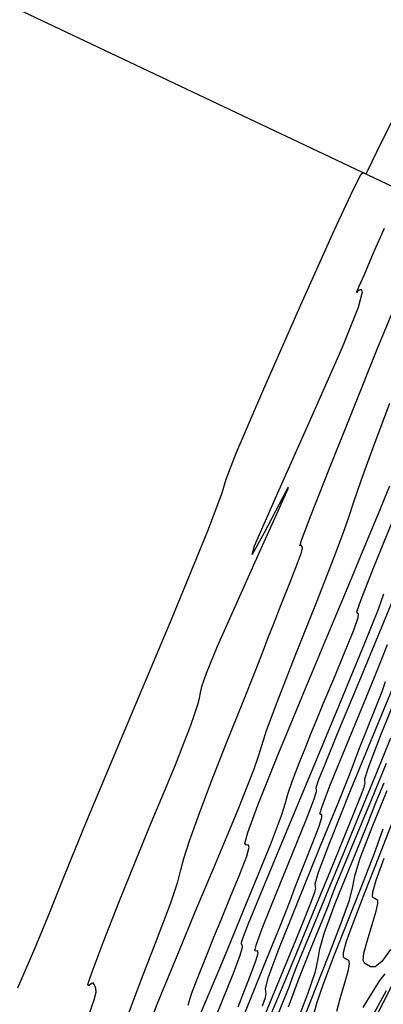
# Model space of a CAD drawing. Extents: x 3249832 to 3255657, y 13789405 to 13793316.
# Tile 624 of 656: x 3252328 to 3252347, y 13792046 to 13792097. Entities that reach past the tile are written whole.
import ezdxf

# ---------------------------------------------------------------- set-up
doc = ezdxf.new("R2010")
doc.units = 0
doc.header["$LTSCALE"] = 100
doc.header["$MEASUREMENT"] = 0
doc.linetypes.add('DASHED', pattern=[0.75, 0.5, -0.25])
for name, color, linetype in [('GRATIO_03231_CON', 1, 'CONTINUOUS'), ('GRATIO_0323_ICON', 1, 'CONTINUOUS'), ('PLAN', 7, 'CONTINUOUS'), ('TARGETS_EAST', 7, 'CONTINUOUS')]:
    doc.layers.add(name, color=color, linetype=linetype)

# ---------------------------------------------------------------- blocks, each defined once
blk = doc.blocks.new('Gratio_032316_contours')
at = {"layer": 'GRATIO_03231_CON', "color": 5, "linetype": 'Continuous', "flags": 128}
for points in [[(3252327.865, 13792046.825), (3252328.74, 13792048.866), (3252329.427, 13792050.493), (3252329.804, 13792051.443), (3252330.28, 13792052.658), (3252331.398, 13792055.383), (3252333.468, 13792060.322), (3252335.862, 13792066.035), (3252337.719, 13792070.543), (3252338.465, 13792072.516), (3252338.67, 13792073.223), (3252339.191, 13792074.577), (3252340.627, 13792077.918), (3252342.549, 13792082.28), (3252344.27, 13792086.122), (3252345.267, 13792088.271), (3252345.67, 13792089.047), (3252345.77, 13792089.138), (3252345.813, 13792089.119), (3252345.848, 13792089.104), (3252345.877, 13792089.091), (3252345.9, 13792089.08), (3252345.916, 13792089.073), (3252345.925, 13792089.069), (3252345.996, 13792089.212), (3252346.49, 13792090.211), (3252347.84, 13792092.921)], [(3252331.575, 13792045.517), (3252331.82, 13792046.205), (3252331.922, 13792046.606), (3252331.917, 13792046.794), (3252331.87, 13792046.897), (3252331.827, 13792047.01), (3252331.774, 13792047.092), (3252331.679, 13792047.064), (3252331.543, 13792046.928), (3252331.5, 13792046.998), (3252331.712, 13792047.664), (3252332.288, 13792049.182), (3252333.106, 13792051.252), (3252333.989, 13792053.44), (3252334.788, 13792055.385), (3252335.471, 13792057.034), (3252336.035, 13792058.407), (3252336.48, 13792059.524), (3252336.814, 13792060.405), (3252337.047, 13792061.066), (3252337.195, 13792061.532), (3252337.281, 13792061.865), (3252337.334, 13792062.137), (3252337.405, 13792062.464), (3252337.645, 13792063.152), (3252338.226, 13792064.556), (3252339.235, 13792066.842), (3252340.406, 13792069.444), (3252341.383, 13792071.611), (3252341.881, 13792072.737), (3252341.877, 13792072.803), (3252341.416, 13792071.935), (3252340.632, 13792070.436), (3252340.012, 13792069.317), (3252340.132, 13792069.766), (3252341.344, 13792072.516), (3252343.12, 13792076.472), (3252344.708, 13792080.083), (3252345.535, 13792082.158), (3252345.746, 13792082.95), (3252345.664, 13792083.067), (3252345.561, 13792083.026), (3252345.489, 13792082.962), (3252345.449, 13792082.916), (3252345.453, 13792082.949), (3252345.559, 13792083.206), (3252345.837, 13792083.852), (3252346.319, 13792084.962), (3252346.886, 13792086.248)], [(3252333.561, 13792045.395), (3252334.276, 13792047.288), (3252335.103, 13792049.423), (3252335.791, 13792051.235), (3252336.16, 13792052.327), (3252336.325, 13792052.956), (3252336.474, 13792053.547), (3252336.762, 13792054.454), (3252337.229, 13792055.759), (3252337.881, 13792057.476), (3252338.695, 13792059.549), (3252339.527, 13792061.638), (3252340.203, 13792063.331), (3252340.605, 13792064.358), (3252340.852, 13792065.003), (3252341.118, 13792065.689), (3252341.525, 13792066.715), (3252341.989, 13792067.882), (3252342.371, 13792068.863), (3252342.57, 13792069.418), (3252342.625, 13792069.64), (3252342.613, 13792069.704), (3252342.595, 13792069.753), (3252342.572, 13792069.788), (3252342.531, 13792069.776), (3252342.493, 13792069.767), (3252342.612, 13792070.145), (3252343.079, 13792071.375), (3252344.01, 13792073.744), (3252345.233, 13792076.813), (3252346.506, 13792079.965), (3252347.64, 13792082.718)], [(3252334.304, 13792043.962), (3252335.096, 13792045.985), (3252336.12, 13792048.488), (3252337.155, 13792050.976), (3252338.026, 13792053.051), (3252338.724, 13792054.717), (3252339.288, 13792056.079), (3252339.747, 13792057.221), (3252340.102, 13792058.15), (3252340.348, 13792058.856), (3252340.515, 13792059.404), (3252340.769, 13792060.18), (3252341.31, 13792061.646), (3252342.25, 13792064.056), (3252343.348, 13792066.832), (3252344.274, 13792069.184), (3252344.792, 13792070.554), (3252345.044, 13792071.299), (3252345.269, 13792072.004), (3252345.667, 13792073.161), (3252346.293, 13792074.877), (3252347.165, 13792077.167)], [(3252337.204, 13792045.146), (3252338.471, 13792048.186), (3252339.853, 13792051.517), (3252340.967, 13792054.256), (3252341.541, 13792055.771), (3252341.747, 13792056.437), (3252341.866, 13792056.884), (3252342.116, 13792057.596), (3252342.46, 13792058.492), (3252342.798, 13792059.345), (3252343.064, 13792060.012), (3252343.33, 13792060.668), (3252343.705, 13792061.572), (3252344.249, 13792062.873), (3252344.839, 13792064.293), (3252345.302, 13792065.447), (3252345.514, 13792066.054), (3252345.536, 13792066.243), (3252345.475, 13792066.249), (3252345.454, 13792066.348), (3252345.666, 13792066.988), (3252346.322, 13792068.661), (3252347.537, 13792071.638)], [(3252337.708, 13792044.276), (3252338.43, 13792046.051), (3252339.051, 13792047.599), (3252339.397, 13792048.531), (3252339.515, 13792048.945), (3252339.508, 13792049.062), (3252339.472, 13792049.091), (3252339.473, 13792049.186), (3252339.57, 13792049.489), (3252339.835, 13792050.177), (3252340.397, 13792051.557), (3252341.399, 13792053.973), (3252342.887, 13792057.538), (3252344.517, 13792061.45), (3252345.847, 13792064.674), (3252346.563, 13792066.474), (3252346.855, 13792067.283)], [(3252339.286, 13792045.839), (3252339.582, 13792046.599), (3252339.932, 13792047.491), (3252340.21, 13792048.237), (3252340.321, 13792048.631), (3252340.302, 13792048.747), (3252340.221, 13792048.733), (3252340.158, 13792048.759), (3252340.236, 13792049.099), (3252340.586, 13792050.051), (3252341.275, 13792051.765), (3252342.108, 13792053.797), (3252342.822, 13792055.554), (3252343.22, 13792056.586), (3252343.36, 13792057.021), (3252343.362, 13792057.128), (3252343.337, 13792057.157), (3252343.357, 13792057.278), (3252343.484, 13792057.642), (3252343.797, 13792058.44), (3252344.445, 13792060.027), (3252345.595, 13792062.8), (3252347.303, 13792066.891)], [(3252339.563, 13792045.345), (3252340.61, 13792047.926), (3252341.499, 13792050.109), (3252341.99, 13792051.349), (3252342.221, 13792051.969), (3252342.421, 13792052.509), (3252342.759, 13792053.367), (3252343.16, 13792054.374), (3252343.485, 13792055.222), (3252343.631, 13792055.676), (3252343.637, 13792055.821), (3252343.576, 13792055.817), (3252343.533, 13792055.855), (3252343.643, 13792056.243), (3252344.055, 13792057.32), (3252344.842, 13792059.255), (3252345.786, 13792061.542), (3252346.593, 13792063.508), (3252347.044, 13792064.642)], [(3252340.179, 13792044.182), (3252340.942, 13792046.034), (3252341.668, 13792047.805), (3252342.284, 13792049.311), (3252342.763, 13792050.493), (3252343.09, 13792051.321), (3252343.261, 13792051.791), (3252343.314, 13792052.003), (3252343.298, 13792052.087), (3252343.287, 13792052.227), (3252343.465, 13792052.832), (3252344.042, 13792054.367), (3252345.125, 13792057.065), (3252346.415, 13792060.22), (3252347.513, 13792062.895)], [(3252341.025, 13792045.516), (3252341.67, 13792047.066), (3252342.45, 13792048.95), (3252343.283, 13792050.975), (3252344.076, 13792052.909), (3252344.75, 13792054.555), (3252345.273, 13792055.844), (3252345.631, 13792056.743), (3252345.819, 13792057.245), (3252345.88, 13792057.463), (3252345.869, 13792057.538), (3252345.869, 13792057.674), (3252346.076, 13792058.32), (3252346.717, 13792059.986), (3252347.905, 13792062.925)], [(3252341.11, 13792044.831), (3252341.648, 13792046.151), (3252341.947, 13792046.918), (3252342.109, 13792047.366), (3252342.296, 13792047.864), (3252342.645, 13792048.721), (3252343.175, 13792049.994), (3252343.875, 13792051.675), (3252344.72, 13792053.719), (3252345.624, 13792055.915), (3252346.485, 13792058.013), (3252347.215, 13792059.798)], [(3252341.897, 13792045.85), (3252342.413, 13792047.25), (3252343.081, 13792048.913), (3252343.663, 13792050.335), (3252343.99, 13792051.161), (3252344.168, 13792051.641), (3252344.374, 13792052.176), (3252344.753, 13792053.099), (3252345.325, 13792054.471), (3252346.079, 13792056.284), (3252346.991, 13792058.487)], [(3252348.376, 13792049.139), (3252346.795, 13792046.044), (3252345.436, 13792043.413)], [(3252342.682, 13792045.191), (3252343.31, 13792046.787), (3252343.995, 13792048.521), (3252344.622, 13792050.145), (3252345.059, 13792051.383), (3252345.239, 13792052.089), (3252345.346, 13792052.645), (3252345.628, 13792053.561), (3252346.245, 13792055.17), (3252347.022, 13792057.076)], [(3252346.962, 13792046.675), (3252346.127, 13792045.126)], [(3252343.236, 13792045.52), (3252343.382, 13792046.079), (3252343.74, 13792047.094), (3252344.278, 13792048.503), (3252344.945, 13792050.198), (3252345.674, 13792052.041), (3252346.344, 13792053.768), (3252346.82, 13792055.086)], [(3252346.892, 13792047.565), (3252346.629, 13792047.22), (3252346.227, 13792046.572), (3252345.76, 13792045.817)], [(3252344.407, 13792045.627), (3252344.575, 13792046.271), (3252344.804, 13792047.037), (3252344.993, 13792047.692), (3252345.07, 13792048.065), (3252345.057, 13792048.215), (3252345.001, 13792048.258), (3252344.942, 13792048.29), (3252344.881, 13792048.328), (3252344.814, 13792048.365), (3252344.748, 13792048.427), (3252344.754, 13792048.662), (3252344.918, 13792049.251), (3252345.302, 13792050.324), (3252345.874, 13792051.816), (3252346.58, 13792053.61), (3252347.353, 13792055.561)], [(3252347.2, 13792048.825), (3252346.742, 13792048.193), (3252346.398, 13792047.925), (3252346.154, 13792047.926), (3252345.975, 13792048.025), (3252345.836, 13792048.103), (3252345.769, 13792048.256), (3252345.817, 13792048.632), (3252346.001, 13792049.313), (3252346.246, 13792050.121), (3252346.449, 13792050.812), (3252346.537, 13792051.204), (3252346.532, 13792051.36), (3252346.482, 13792051.401), (3252346.429, 13792051.431), (3252346.374, 13792051.465), (3252346.312, 13792051.499), (3252346.255, 13792051.559), (3252346.273, 13792051.804), (3252346.455, 13792052.423), (3252346.864, 13792053.554)]]:
    blk.add_lwpolyline(points, dxfattribs=at)
at = {"layer": 'GRATIO_0323_ICON', "color": 7, "linetype": 'Continuous', "flags": 128}
for points in [[(3252336.694, 13792045.937), (3252336.878, 13792046.515), (3252337.164, 13792047.278), (3252337.473, 13792048.06), (3252337.748, 13792048.752), (3252338.034, 13792049.463), (3252338.402, 13792050.356), (3252338.885, 13792051.519), (3252339.378, 13792052.724), (3252339.737, 13792053.667), (3252339.861, 13792054.132), (3252339.815, 13792054.247), (3252339.702, 13792054.229), (3252339.639, 13792054.322), (3252339.785, 13792054.886), (3252340.313, 13792056.312), (3252341.319, 13792058.817), (3252342.606, 13792061.942), (3252343.904, 13792065.055), (3252344.994, 13792067.654), (3252345.87, 13792069.741), (3252346.576, 13792071.447), (3252347.15, 13792072.874)], [(3252340.55, 13792045.9), (3252340.704, 13792046.336), (3252340.749, 13792046.544), (3252340.727, 13792046.637), (3252340.705, 13792046.78), (3252340.854, 13792047.344), (3252341.367, 13792048.749), (3252342.344, 13792051.205), (3252343.512, 13792054.073), (3252344.506, 13792056.502), (3252345.06, 13792057.883), (3252345.325, 13792058.575), (3252345.556, 13792059.178), (3252345.937, 13792060.134), (3252346.388, 13792061.258), (3252346.76, 13792062.206), (3252346.941, 13792062.722)], [(3252342.317, 13792045.001), (3252342.9, 13792046.523), (3252343.298, 13792047.681), (3252343.445, 13792048.338), (3252343.52, 13792048.852), (3252343.762, 13792049.706), (3252344.329, 13792051.21), (3252345.051, 13792052.995), (3252345.678, 13792054.518), (3252346.032, 13792055.403), (3252346.228, 13792055.916), (3252346.452, 13792056.488), (3252346.86, 13792057.477)]]:
    blk.add_lwpolyline(points, dxfattribs=at)

msp = doc.modelspace()

# ---------------------------------------------------------------- linework, layer by layer
at = {"layer": 'PLAN', "color": 8, "linetype": 'DASHED'}
msp.add_line((3251307.05, 13792582.1), (3252689.96, 13791925.79), dxfattribs=at)

# ---------------------------------------------------------------- block references
at = {"layer": 'TARGETS_EAST'}
msp.add_blockref('Gratio_032316_contours', (0, 0), dxfattribs=at)

doc.saveas('drawing.dxf')
